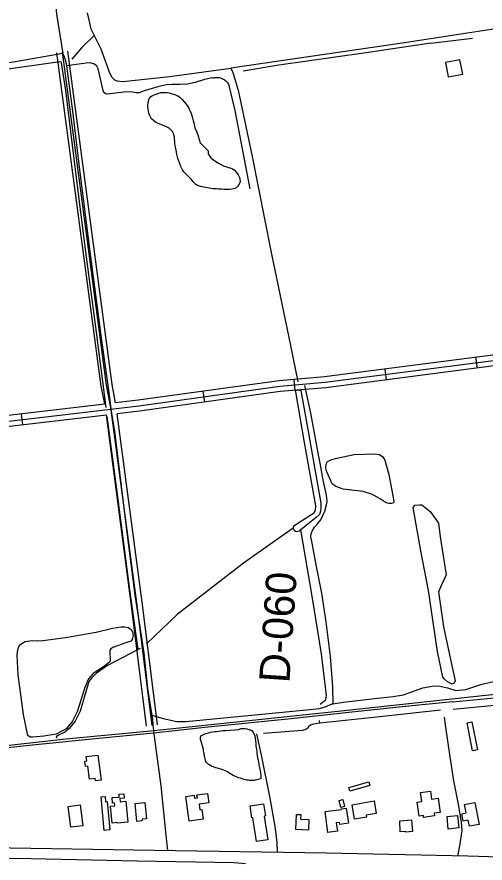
# Model space of a CAD drawing. Extents: x 3445503 to 3483459, y 540493 to 566012.
# Drawn here: x 3466200 to 3467477, y 553510 to 555817 of the extents above; entities that cross this region are included whole.
import ezdxf

# ---------------------------------------------------------------- set-up
doc = ezdxf.new("R2010")
doc.units = 0
for name, color, linetype in [('V-BLDG-OTLN', 7, 'Continuous'), ('V-DTCH-CNTR', 7, 'Continuous'), ('V-LEVE-TOET', 7, 'Continuous'), ('V-RAIL-TRAK', 7, 'Continuous'), ('V-RIVR-RANG-IDEN', 7, 'Continuous'), ('V-ROAD-CNTR', 7, 'Continuous'), ('V-SITE-VEGE', 7, 'Continuous'), ('V-TOPO-SHOR', 7, 'Continuous')]:
    doc.layers.add(name, color=color, linetype=linetype)

msp = doc.modelspace()

# ---------------------------------------------------------------- linework, layer by layer
at = {"layer": 'V-BLDG-OTLN'}
for points in [[(3467408.7, 555700.2), (3467369.5, 555692.6), (3467377, 555653.3), (3467416.3, 555660.9)], [(3467441.6, 553894.5), (3467456.4, 553818.4), (3467442.9, 553815.8), (3467428.1, 553891.9)], [(3466398.2, 553738.5), (3466393.8, 553773.9), (3466387.7, 553773.2), (3466385.8, 553787.9), (3466390.5, 553788.5), (3466389, 553800.2), (3466421, 553804.2), (3466429.6, 553735.7), (3466414.6, 553733.8), (3466414, 553740)], [(3467108.4, 553705.5), (3467105.2, 553715.6), (3467160.2, 553731.7), (3467163.1, 553721.5)], [(3466446.7, 553677.5), (3466453.9, 553600.2), (3466438.4, 553598.8), (3466430, 553690), (3466441, 553691), (3466442.2, 553676.9)], [(3466497.2, 553678.5), (3466502.6, 553621.4), (3466473.8, 553618.7), (3466473.6, 553620.1), (3466460, 553618.9), (3466455.8, 553665), (3466467.5, 553666), (3466466.8, 553673.6), (3466460.8, 553673.2), (3466459.6, 553688.1), (3466479.5, 553689.6), (3466478.9, 553697.8), (3466491.6, 553698.8), (3466492.5, 553686.4), (3466481.3, 553685.5), (3466481.9, 553677)], [(3466670.2, 553624.1), (3466661, 553691.4), (3466683.8, 553694.5), (3466684.8, 553686.5), (3466692.5, 553687.5), (3466691.4, 553695.8), (3466720.4, 553699.7), (3466723.9, 553673.7), (3466697.3, 553670.1), (3466699.3, 553655.3), (3466704.4, 553656), (3466708.1, 553629.8)], [(3467349.6, 553686.5), (3467355.1, 553647.8), (3467338.3, 553645.4), (3467339.3, 553638.2), (3467309.6, 553634), (3467308.9, 553639.4), (3467297.1, 553637.8), (3467291.7, 553675.8), (3467304.3, 553677.6), (3467300.8, 553702.3), (3467328.3, 553706.2), (3467331.4, 553683.9)], [(3466373.1, 553668.2), (3466380, 553611.5), (3466347, 553607.5), (3466340.1, 553663.9)], [(3466527.6, 553622.9), (3466522.4, 553672), (3466549, 553674.8), (3466553.7, 553630.4), (3466541.8, 553629.2), (3466541, 553624.7)], [(3466853.9, 553568.8), (3466844, 553633.1), (3466841.4, 553632.7), (3466836.3, 553665.4), (3466873.1, 553671.1), (3466878.2, 553638.3), (3466875, 553637.8), (3466885, 553573.2)], [(3467089.6, 553682.8), (3467094.2, 553663.7), (3467083.7, 553661.2), (3467079, 553680.8)], [(3467115, 553668.3), (3467174.4, 553679), (3467180.4, 553645.1), (3467152.9, 553640.1), (3467153.8, 553634.9), (3467120.9, 553629)], [(3467449.7, 553675.1), (3467461.1, 553615.1), (3467434.4, 553610), (3467431.3, 553626.5), (3467417.5, 553623.9), (3467413.6, 553644.3), (3467425.7, 553646.6), (3467421.3, 553669.7)], [(3466962.8, 553642.3), (3466974.3, 553642.4), (3466973.8, 553629.7), (3466996.9, 553628.8), (3466995.8, 553599.6), (3466961.1, 553600.9)], [(3467098.8, 553659.8), (3467104.5, 553618.1), (3467081.1, 553614.9), (3467080.3, 553620.5), (3467071.4, 553619.3), (3467074.5, 553596.3), (3467048.3, 553592.8), (3467040.7, 553650.3), (3467085.3, 553656.2), (3467085.1, 553658)], [(3467402.3, 553639.8), (3467405.8, 553605.6), (3467377, 553602.6), (3467373.5, 553636.8)], [(3467246.1, 553594.9), (3467244.9, 553624.9), (3467276.4, 553628), (3467279.6, 553595.8), (3467261.5, 553594), (3467261.3, 553595.9)]]:
    msp.add_lwpolyline(points, close=True, dxfattribs=at)
at = {"layer": 'V-DTCH-CNTR'}
for p, q in [((3467329.2, 555745.1), (3467442.7, 555759)), ((3466531.9, 554176.3), (3466546.5, 554081.7))]:
    msp.add_line(p, q, dxfattribs=at)
for points in [[(3466251.1, 556399.8), (3466263.4, 556281), (3466284.5, 556082), (3466308, 555824.5), (3466325.8, 555717.3)], [(3467329.2, 555745.1), (3467146.5, 555717.9), (3466915, 555685.6), (3466817.3, 555669)], [(3466325.8, 555717.3), (3466190.9, 555693.9), (3465990.7, 555666.1), (3465767.9, 555637.8), (3465492.4, 555603.9), (3465341.6, 555584.3), (3465143, 555575), (3464887, 555564.8), (3464849.5, 555563.5), (3464641.3, 555556.3)], [(3466325.8, 555717.3), (3466330.7, 555703.4), (3466335, 555689.8), (3466335.8, 555683.4), (3466350.6, 555567.1), (3466371.6, 555393), (3466401.2, 555163.2), (3466431.4, 554928.1), (3466449.7, 554798.9), (3466457.6, 554742.4)], [(3466534.6, 555610.4), (3466524.8, 555609.7), (3466512.1, 555612.3), (3466491.9, 555611.9), (3466446.3, 555606.6), (3466441.1, 555607.9), (3466437.2, 555610.5), (3466435.2, 555616), (3466422, 555675.2), (3466418.1, 555682.7), (3466411.9, 555688.5), (3466400.2, 555692.1), (3466389.1, 555691.1), (3466335.8, 555683.4)], [(3466733.4, 555650.4), (3466711.6, 555646.1), (3466686.2, 555638.5), (3466665.1, 555633.9), (3466645.5, 555632.6), (3466623.1, 555632.5), (3466608.4, 555631.5), (3466584.7, 555626.5), (3466545, 555614.7), (3466534.6, 555610.4)], [(3466733.4, 555650.4), (3466736.1, 555651.2), (3466738.8, 555651.7), (3466741.5, 555652.1), (3466744.3, 555652.2), (3466747, 555652.2), (3466749.8, 555651.9), (3466752.5, 555651.4), (3466755.2, 555650.8), (3466757.8, 555649.9), (3466760.4, 555648.9), (3466762.9, 555647.6), (3466765.3, 555646.2), (3466767.5, 555644.6), (3466769.7, 555642.9), (3466771.7, 555640.9), (3466773.5, 555638.9), (3466775.2, 555636.7), (3466776.8, 555634.4), (3466778.1, 555632), (3466779.3, 555629.5)], [(3466836.8, 555348.2), (3466795.1, 555561.8), (3466779.3, 555629.5)], [(3467002.7, 554391.8), (3467002.3, 554402.2), (3467003.6, 554410), (3467005.5, 554414.6), (3467012.4, 554425.7), (3467021.5, 554435.9), (3467029.3, 554446), (3467032.5, 554453.5), (3467039.9, 554469.2), (3467044.8, 554486.1), (3467046.7, 554496.9), (3467045, 554513.2), (3467037.4, 554545.8), (3467033.8, 554563.7), (3467031.1, 554580.6), (3467027.8, 554600.5), (3467023.2, 554623.3), (3467015.3, 554663), (3467002, 554736.3), (3466985.9, 554811.7)], [(3466457.6, 554742.4), (3466466.2, 554687.8), (3466479.6, 554574.9), (3466499.6, 554410.9), (3466521.9, 554240.5), (3466531.9, 554176.3)], [(3467002.7, 554391.8), (3467016.6, 554318.5), (3467030.8, 554245.8), (3467042.8, 554167.3), (3467054.8, 554073.1), (3467060.9, 553990), (3467062.3, 553944.1)], [(3466546.5, 554081.7), (3466556.5, 553986), (3466566.1, 553923.2), (3466568, 553912.8)], [(3467397.6, 553980.6), (3467425.2, 553983.2), (3467465.8, 553996.2), (3467491.8, 554003.3), (3467530.5, 554009), (3467550.5, 554012.2), (3467565.8, 554018.9), (3467587.1, 554036.7)], [(3466568, 553912.8), (3466598.9, 553904.1), (3466636.4, 553896), (3466661.4, 553895.8), (3466783.4, 553907.2), (3466990.4, 553927.3), (3467025.8, 553931.3), (3467041.1, 553935.9), (3467060.3, 553943.8), (3467062.3, 553944.1), (3467090.9, 553948.5), (3467175.4, 553958.8), (3467226.2, 553964.1), (3467255.1, 553968.8), (3467275, 553976), (3467307.8, 553987.8), (3467332.5, 553992.1), (3467350.1, 553992.8), (3467375.2, 553988), (3467397.6, 553980.6)], [(3466568, 553912.8), (3466570.1, 553901.1), (3466571.4, 553886.2), (3466573.5, 553864.3)]]:
    msp.add_lwpolyline(points, dxfattribs=at)
at = {"layer": 'V-LEVE-TOET'}
msp.add_lwpolyline([(3464658.2, 553486.2), (3464768.8, 553512.6), (3464858.5, 553529.1), (3464937.8, 553537.8), (3465006.1, 553543.8), (3465102.4, 553544.8), (3465298.9, 553540.8), (3465626.8, 553534.6), (3465949.6, 553526.4), (3466237.8, 553522.1), (3466528.6, 553515.8), (3466792.8, 553511.3), (3466823.4, 553508.2)], dxfattribs=at)
at = {"layer": 'V-RAIL-TRAK'}
for points in [[(3467388.4, 553949.3), (3467464.9, 553956.7), (3467541.3, 553964.3), (3467617.8, 553972.2), (3467694.2, 553980.4), (3467915.7, 554003.1), (3467953.3, 554007.1), (3468002.2, 554012.3), (3468045.5, 554016.6), (3468088.8, 554020.8), (3468121.7, 554023.8), (3468154.5, 554027.1), (3468187.3, 554030.8), (3468188.5, 554030.9), (3468242.2, 554036.9), (3468297.1, 554042.8), (3468352, 554048.5), (3468406.9, 554054), (3468802.6, 554094.8)], [(3467388.4, 553949.3), (3467251.5, 553935.6), (3467105.6, 553920.3), (3466948.4, 553903.3), (3466712.7, 553879.2), (3466573.5, 553864.3), (3466432.9, 553850.2), (3466242.6, 553830.8), (3466045.2, 553810.5), (3465957.1, 553800.8)]]:
    msp.add_lwpolyline(points, dxfattribs=at)
at = {"layer": 'V-ROAD-CNTR'}
for p, q in [((3467456.3, 554859.2), (3467452.5, 554888.9)), ((3467208.4, 554827.2), (3467204.6, 554856.9)), ((3466959.4, 554798.7), (3466956.9, 554828.6)), ((3466712.4, 554766.5), (3466708.2, 554796.2)), ((3466216, 554704.3), (3466212.5, 554734.1))]:
    msp.add_line(p, q, dxfattribs=at)
for points in [[(3466439.6, 554760.8), (3466430, 554810.1), (3466309.5, 555719.3)], [(3466568.8, 553885.2), (3466529, 554205.6), (3466456.5, 554752.3), (3466444.8, 554812.5), (3466324.3, 555721.3)], [(3466469.4, 554764.3), (3466459.6, 554814.9), (3466339.2, 555723.3)], [(3467886, 554938), (3467694.4, 554918.5), (3467491.5, 554894), (3467039.4, 554835.6), (3466915.3, 554825), (3466530.9, 554771.5), (3466469.4, 554764.3)], [(3463638.3, 554878.8), (3463987.3, 554832.6), (3464280.6, 554794.5), (3464371.6, 554780.1), (3464665.5, 554731.1), (3465052.1, 554686.5), (3465440, 554638.9), (3465471.7, 554638.1), (3465512.1, 554636.9), (3465552.2, 554637), (3465650.6, 554644.4), (3466146.1, 554711.2), (3466532.8, 554756.6), (3466917, 554810.1), (3467041, 554820.7), (3467493.3, 554879.1), (3467696.1, 554903.6), (3467752.3, 554909.3)], [(3467892.4, 554908.5), (3467697.8, 554888.7), (3467495.2, 554864.2), (3467042.6, 554805.8), (3466918.7, 554795.2), (3466534.7, 554741.7), (3466474, 554734.6)], [(3466439.6, 554760.8), (3466144.2, 554726.1), (3465649.1, 554659.3), (3465551.6, 554652), (3465512.3, 554651.9), (3465472.2, 554653.1), (3465441.1, 554653.9), (3465053.9, 554701.4), (3464766, 554734.6)], [(3466444.2, 554731.1), (3466148, 554696.3), (3465652.2, 554629.5), (3465552.7, 554622), (3465511.9, 554621.9), (3465471.3, 554623.1), (3465438.9, 554623.9), (3465050.4, 554671.6), (3464663.4, 554716.2), (3464641, 554720)], [(3466553.9, 553883.3), (3466514.1, 554203.7), (3466444.2, 554731.1)], [(3466583.6, 553887), (3466543.8, 554207.5), (3466474, 554734.6)], [(3462633.1, 553462.7), (3463482.4, 553551.6), (3464022.9, 553608.7), (3464520.2, 553660.1), (3464971.1, 553704.8), (3465529.5, 553763.6), (3465882.8, 553800.9), (3466138.1, 553826.6), (3466333.5, 553848.8), (3466574.4, 553870.9), (3467118.4, 553928.6), (3467571, 553977.4), (3467902, 554011.1), (3468263.5, 554044.8), (3468297.7, 554048.5)], [(3467403, 553528.8), (3467408.8, 553556.9), (3467414.4, 553598.5), (3467413.3, 553621), (3467403.8, 553675), (3467392.3, 553734.4), (3467382.3, 553799.4), (3467369.6, 553886.4), (3467366.5, 553907.9)], [(3466611.8, 553543.6), (3466607.5, 553585.9), (3466593.7, 553720.2), (3466579.8, 553821.5), (3466575.4, 553855.7), (3466573.5, 553864.3)], [(3466910.9, 553538.6), (3466910, 553566.8), (3466905, 553609.1), (3466890.8, 553686.4), (3466867.3, 553804), (3466854.4, 553861.9)], [(3468377.9, 553507.4), (3468138.2, 553510.9), (3467804.4, 553517.2), (3467429.8, 553528.2), (3467045.1, 553536.3), (3466574.2, 553544.3), (3466125.3, 553551.5), (3465700, 553558.9), (3465075.4, 553572.5)]]:
    msp.add_lwpolyline(points, dxfattribs=at)
at = {"layer": 'V-SITE-VEGE'}
for points in [[(3466699.8, 555473.5), (3466721.6, 555451.5), (3466721.7, 555447.1), (3466722, 555443.3), (3466726.1, 555436.3), (3466730.2, 555431.6), (3466742.6, 555422.5), (3466749.8, 555418.1), (3466755.2, 555415.3), (3466763.8, 555411.2), (3466770.1, 555408.7), (3466776.1, 555406.5), (3466782.1, 555405.3), (3466788.7, 555402.4), (3466793.1, 555399.9), (3466799.5, 555392.7), (3466803.6, 555386.4), (3466807.1, 555378.8), (3466808.4, 555374.1), (3466809, 555368.1), (3466808.1, 555364.3), (3466804.6, 555358), (3466802.4, 555355.1), (3466798.3, 555351.3), (3466794.6, 555349.4), (3466786.7, 555347.2), (3466781.3, 555346.2), (3466772.8, 555346.2), (3466764.9, 555346.5), (3466758.6, 555347.1), (3466749.7, 555347.4), (3466744.4, 555348), (3466734.9, 555348.6), (3466729.2, 555349.2), (3466719.7, 555351.1), (3466714.7, 555351.4), (3466701.4, 555354.5), (3466692.9, 555357.6), (3466688.4, 555360.1), (3466685, 555363.3), (3466681.2, 555367.7), (3466676.4, 555373.7), (3466673.2, 555377.5), (3466666.6, 555383.8), (3466661.8, 555387.9), (3466655.8, 555394.2), (3466652, 555399.8), (3466647.6, 555409.3), (3466645.3, 555414.6), (3466639.6, 555430.7), (3466636.7, 555441.8), (3466635.1, 555449), (3466631.9, 555466.4), (3466631.3, 555472.1), (3466629.7, 555489.1), (3466627.4, 555498.9), (3466624.2, 555504.2), (3466617.3, 555511.5), (3466611.6, 555515.3), (3466601.8, 555519.7), (3466594.2, 555522.5), (3466583.8, 555526.9), (3466578.1, 555530), (3466572.4, 555534.1), (3466567.3, 555539.4), (3466562.5, 555548), (3466559.7, 555554.6), (3466557.8, 555565.3), (3466557.7, 555573.2), (3466558.3, 555584.9), (3466559.6, 555590.6), (3466563, 555597.8), (3466567.1, 555601.3), (3466574.4, 555604.5), (3466580.1, 555606.7), (3466587.6, 555608.6), (3466592, 555610.6), (3466599.6, 555611.2), (3466602.5, 555611.2), (3466610, 555610.9), (3466615.4, 555610), (3466623, 555607.5), (3466627.1, 555606.6), (3466632.8, 555604.7), (3466637.2, 555602.5), (3466644.8, 555597.8), (3466650.2, 555593), (3466661.9, 555578.9), (3466666.7, 555572.3), (3466669.5, 555567.8), (3466672.1, 555561.2), (3466673.7, 555559), (3466676.8, 555550.5), (3466678.4, 555544.2), (3466681.3, 555533.8), (3466682.6, 555527.8), (3466685.8, 555514.8), (3466690.2, 555504.1), (3466693.4, 555495.6), (3466696.9, 555482.7)], [(3467228, 554497), (3467227.8, 554492), (3467220.9, 554489.8), (3467215, 554489.8), (3467207.5, 554492.4), (3467193.8, 554501.5), (3467170, 554514.4), (3467144.5, 554522.5), (3467090.4, 554529.5), (3467069.9, 554536.9), (3467060.4, 554544.1), (3467046, 554576.6), (3467043, 554587.7), (3467043.9, 554597.1), (3467047.8, 554604.3), (3467059.5, 554609.9), (3467072.6, 554614.2), (3467120.4, 554623.4), (3467175.8, 554625.6), (3467189.2, 554623.6), (3467198, 554617.8), (3467203.6, 554608.7), (3467214.8, 554569.3)], [(3467361.8, 554016.3), (3467347.8, 554086.8), (3467323.2, 554253.4), (3467301.8, 554361.3), (3467281.2, 554479), (3467285.9, 554485.4), (3467298.1, 554487), (3467304.4, 554486.7), (3467327.8, 554468.7), (3467350.1, 554437), (3467354.4, 554399.6), (3467371.4, 554295.6), (3467360.1, 554271.8), (3467350, 554249.7), (3467363.8, 554154), (3467387.2, 554043.8), (3467395.7, 554006.8), (3467393, 554000.4), (3467387.9, 553997.2), (3467374.5, 554004.2), (3467366.5, 554011.3)], [(3466230.3, 553857.5), (3466217.8, 553915.1), (3466203.8, 554023.2), (3466201.3, 554077.2), (3466202.6, 554091.6), (3466205.2, 554100), (3466210, 554105.9), (3466221.7, 554113.8), (3466241.6, 554116.8), (3466255, 554116.1), (3466270.6, 554116.8), (3466333.1, 554124.5), (3466416.1, 554139.7), (3466461, 554150.6), (3466484.5, 554153.9), (3466493.9, 554154), (3466503.7, 554152), (3466511.5, 554146.2), (3466515.4, 554140), (3466517.4, 554129.9), (3466515.8, 554123.4), (3466514.2, 554119.2), (3466510.9, 554114.9), (3466497.6, 554110.7), (3466462.1, 554097.9), (3466456, 554093.9), (3466453.7, 554089), (3466454.8, 554060.7), (3466454.1, 554058.4), (3466439.2, 554047), (3466408.6, 554026.4), (3466395.6, 554012), (3466385.6, 553988.2), (3466365, 553922.4), (3466351.7, 553896.3), (3466334.8, 553876), (3466307.5, 553861.6), (3466274, 553855.6), (3466243.4, 553852.6), (3466235.9, 553853.3), (3466233.6, 553854.5)], [(3466770.2, 553870.8), (3466805.2, 553873.7), (3466807.1, 553875.3), (3466811.2, 553876.9), (3466815.6, 553876.9), (3466823.2, 553876.3), (3466828.2, 553876), (3466834.9, 553873.2), (3466837.4, 553872.9), (3466840.6, 553871), (3466842.5, 553868.8), (3466846.6, 553863.1), (3466848.8, 553857.1), (3466850.1, 553850.2), (3466851.1, 553843.9), (3466852, 553835), (3466852.1, 553828.7), (3466853.3, 553820.2), (3466854.3, 553814.8), (3466855, 553807.3), (3466855.9, 553802.8), (3466856.9, 553796.8), (3466857.2, 553794), (3466860.1, 553780.1), (3466860.4, 553777.9), (3466862.3, 553770.3), (3466862.7, 553765.6), (3466864.3, 553758), (3466864.6, 553754.6), (3466865.9, 553749.2), (3466865.9, 553745.7), (3466865.3, 553740.4), (3466861.2, 553738.1), (3466854.9, 553736.5), (3466849.5, 553735.9), (3466847.3, 553735.2), (3466835.3, 553735.2), (3466831.5, 553735.8), (3466826.8, 553736.1), (3466819.2, 553738), (3466813.2, 553740.2), (3466805.6, 553742.4), (3466800.8, 553744.3), (3466790.4, 553748.7), (3466782.8, 553753.1), (3466775.9, 553757.5), (3466769.5, 553760.9), (3466758.8, 553765), (3466747.1, 553768.4), (3466742.7, 553769.4), (3466736.4, 553772.2), (3466732.2, 553773.4), (3466725.3, 553777.5), (3466721.8, 553779.7), (3466717.1, 553784.4), (3466714.8, 553788.2), (3466714.5, 553790.4), (3466713.6, 553793.6), (3466712.6, 553796.1), (3466711.6, 553802.7), (3466711.3, 553807.8), (3466709.4, 553815.4), (3466709.1, 553819.5), (3466707.8, 553825.5), (3466704.9, 553836.2), (3466701.4, 553846.9), (3466701.1, 553850.7), (3466701.4, 553853.2), (3466703.3, 553857.3), (3466705.8, 553858.9), (3466711.1, 553860.8), (3466715.6, 553862.7), (3466722.8, 553865), (3466728.5, 553866.6), (3466738.9, 553868.2), (3466745.5, 553868.5), (3466762, 553870.8)]]:
    msp.add_lwpolyline(points, close=True, dxfattribs=at)
at = {"layer": 'V-TOPO-SHOR'}
for p, q in [((3467390.1, 553929.2), (3467595.8, 553949)), ((3467026.6, 553891), (3467026, 553898.8))]:
    msp.add_line(p, q, dxfattribs=at)
for points in [[(3466392.2, 555828.2), (3466402.1, 555784.6), (3466411.1, 555766.4), (3466412.9, 555762.8), (3466429.3, 555730.3)], [(3467683.2, 555811.4), (3467257.8, 555746.5), (3466783.6, 555677.3)], [(3466411.1, 555766.4), (3466377.1, 555733.4), (3466349.8, 555702.1)], [(3466429.3, 555730.3), (3466452.9, 555664.9), (3466459.5, 555652.9), (3466466, 555645.8), (3466473.8, 555642.5), (3466489.1, 555641.3), (3466616, 555654.3), (3466783.6, 555677.3)], [(3466443.4, 554752.2), (3466417.4, 554957.5), (3466388.1, 555176.5), (3466360.8, 555392.5), (3466333.8, 555616.7), (3466322.2, 555691.6), (3466320.9, 555693.2), (3466317.3, 555694.5), (3466164, 555672.9), (3465949.9, 555645.9), (3465734.2, 555619.9), (3465472.2, 555588.5), (3465348.3, 555571.5), (3465268.2, 555561.9), (3465116.2, 555560.4), (3464865.9, 555549)], [(3466783.6, 555677.3), (3466789.2, 555665.6), (3466803.9, 555617.3), (3466842.1, 555436.2), (3466894.2, 555174.9), (3466946.3, 554920.7), (3466966.7, 554821.7)], [(3466960.3, 554794.4), (3466983.4, 554656.5), (3467014.5, 554483.5), (3467013.6, 554471.5), (3467009.1, 554462.7), (3466953.5, 554427.1), (3466953.6, 554423.2), (3466956.5, 554417.7), (3466960.1, 554414.4), (3466964, 554414.1), (3466971.5, 554416.1)], [(3466960.3, 554794.4), (3466961.2, 554798.3), (3466967.4, 554799.9), (3466970.3, 554799.6), (3466974.6, 554798.3), (3466993.8, 554691.7), (3467029.2, 554491.1), (3467029.2, 554478.7), (3467028.2, 554469.6), (3467025.3, 554460.5), (3467016.6, 554452), (3466989.3, 554430.1), (3466974.9, 554418.8), (3466971.5, 554416.1)], [(3466530.9, 554092.3), (3466508, 554255), (3466472.4, 554529.6), (3466446.7, 554727.1)], [(3466953.6, 554423.2), (3466818.7, 554327.3), (3466637.6, 554187.7), (3466553.5, 554107.4)], [(3467027.3, 553943.2), (3467034.1, 553948.4), (3467039.6, 553951.7), (3467041.6, 553953.6), (3467042.9, 553955.6), (3467044.5, 553966.3), (3467030.8, 554080.1), (3467005.9, 554237.1), (3466974.9, 554418.8)], [(3466536, 554094.9), (3466530.9, 554092.3), (3466447.5, 554048.4), (3466417.3, 554027.8), (3466404, 554013.8), (3466396.8, 554004.9), (3466387.8, 553976.9), (3466372.3, 553923.5), (3466359, 553897), (3466343.1, 553877.1), (3466330.8, 553866.3), (3466313.5, 553858.8), (3466307.7, 553853.9), (3466308, 553851.3)], [(3467355.7, 553926.5), (3467182.1, 553907.7), (3467026.6, 553891)], [(3467026.6, 553891), (3467009.1, 553888.3), (3467000.6, 553885.7), (3466995.7, 553881.1), (3466994.1, 553877.5), (3466988.6, 553873.9), (3466979.1, 553871.6), (3466872.9, 553862.8)]]:
    msp.add_lwpolyline(points, dxfattribs=at)

# ---------------------------------------------------------------- texts
at = {"layer": 'V-RIVR-RANG-IDEN'}
msp.add_text('D-060', height=83, rotation=86.1144, dxfattribs=at).set_placement((3466943.4, 553999.2))

doc.saveas('drawing.dxf')
